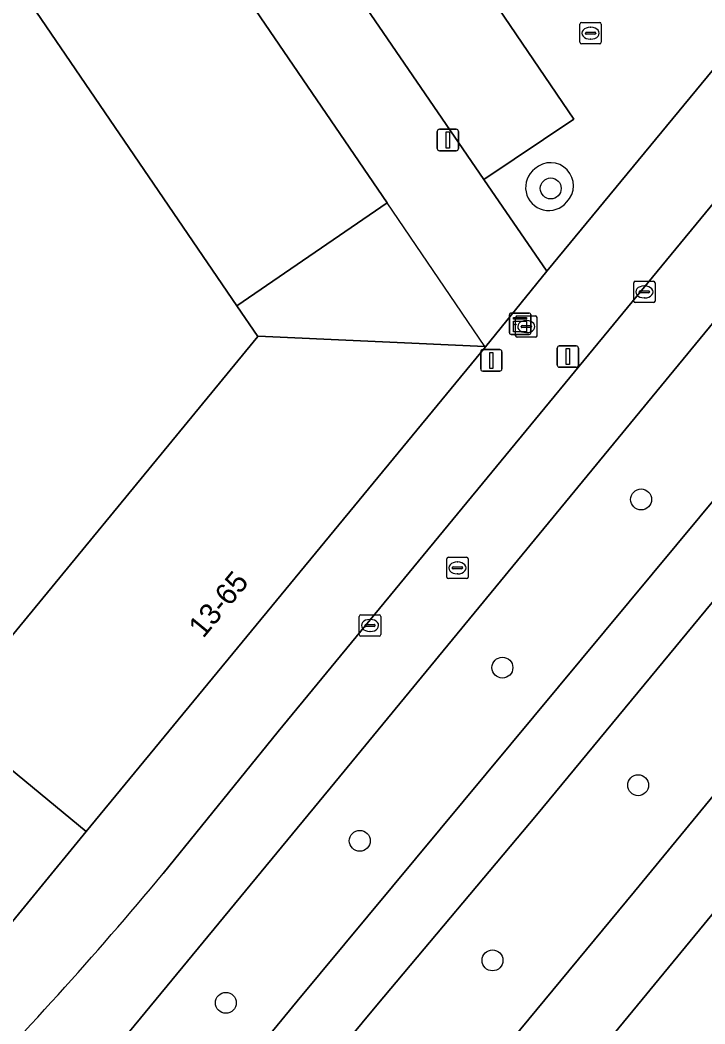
# Model space of a CAD drawing. Extents: x 155275 to 156265, y 382654 to 383635.
# Drawn here: x 155494.66 to 155526.68, y 382897.33 to 382944.27 of the extents above; entities that cross this region are included whole.
import ezdxf

# ---------------------------------------------------------------- set-up
doc = ezdxf.new("R2010")
doc.units = 0
for name, color, linetype in [('IMGEO_Berm_groen', 7, 'Continuous'), ('IMGEO_Boom', 7, 'Continuous'), ('IMGEO_Brandkraan', 7, 'Continuous'), ('IMGEO_Erf', 7, 'Continuous'), ('IMGEO_Fietspad_gesloten', 7, 'Continuous'), ('IMGEO_Groenvoorziening', 7, 'Continuous'), ('IMGEO_Kast', 7, 'Continuous'), ('IMGEO_Kolk', 7, 'Continuous'), ('IMGEO_Lichtmast', 7, 'Continuous'), ('IMGEO_Pand', 7, 'Continuous'), ('IMGEO_Pand_nummerreeks', 7, 'Continuous'), ('IMGEO_Pand_overbouw', 7, 'Continuous'), ('IMGEO_Parkeervlak_open', 7, 'Continuous'), ('IMGEO_Rijbaan_lokaal_gesloten', 7, 'Continuous'), ('IMGEO_Rijbaan_lokaal_open', 7, 'Continuous'), ('IMGEO_Rioolput', 7, 'Continuous'), ('IMGEO_Voetpad_open', 7, 'Continuous')]:
    doc.layers.add(name, color=color, linetype=linetype)

msp = doc.modelspace()

# ---------------------------------------------------------------- linework, layer by layer
at = {"layer": 'IMGEO_Berm_groen'}
for points in [[(155575.161, 382975.555), (155545.301, 382939.168), (155518.802, 382907.088), (155511.334, 382898.215), (155497.335, 382881.332), (155496.67, 382880.437)], [(155563.942, 382974.963), (155562.068, 382972.685), (155509.377, 382908.625), (155490.162, 382885.345)], [(155500.998, 382876.481), (155523.385, 382903.532), (155571.314, 382961.825)], [(155494.374, 382882.291), (155507.607, 382898.405), (155528.673, 382923.729), (155548.966, 382948.356)]]:
    msp.add_lwpolyline(points, dxfattribs=at)
at = {"layer": 'IMGEO_Boom'}
for centre in [(155519.471, 382936.401), (155523.696, 382921.858), (155517.211, 382913.994), (155523.557, 382908.496), (155510.542, 382905.897), (155516.747, 382900.306), (155504.28, 382898.32)]:
    msp.add_circle(centre, 0.489, dxfattribs=at)
at = {"layer": 'IMGEO_Brandkraan'}
for p, q in [((155517.827, 382929.516), (155517.827, 382930.368)), ((155517.902, 382930.442), (155518.754, 382930.442)), ((155518.315, 382930.222), (155518.34, 382930.222)), ((155518.828, 382930.368), (155518.828, 382929.516)), ((155518.086, 382929.936), (155518.086, 382929.948)), ((155518.524, 382929.899), (155518.126, 382929.899)), ((155518.129, 382929.985), (155518.527, 382929.985)), ((155518.338, 382929.662), (155518.313, 382929.662)), ((155518.57, 382929.948), (155518.57, 382929.936)), ((155518.754, 382929.442), (155517.902, 382929.442))]:
    msp.add_line(p, q, dxfattribs=at)
for points in [[(155517.827, 382929.516), (155517.827, 382930.368)], [(155517.902, 382930.442), (155518.754, 382930.442)], [(155518.828, 382930.368), (155518.828, 382929.516)], [(155518.754, 382929.442), (155517.902, 382929.442)]]:
    msp.add_lwpolyline(points, dxfattribs=at)
for centre, radius, start, end in [((155517.904, 382930.366), 0.0765, 91.552, 178.448), ((155517.904, 382930.366), 0.0765, 91.552, 178.448), ((155518.752, 382930.366), 0.0765, 1.552, 88.448), ((155518.752, 382930.366), 0.0765, 1.552, 88.448), ((155518.126, 382929.945), 0.0403, 85.8775, 175.7526), ((155518.123, 382929.935), 0.0366, 178.938, 274.7102), ((155518.527, 382929.942), 0.043, 264.8664, 352.4533), ((155518.531, 382929.947), 0.0386, 1.7309, 96.639), ((155517.904, 382929.518), 0.0765, 181.552, 268.448), ((155517.904, 382929.518), 0.0765, 181.552, 268.448), ((155518.752, 382929.518), 0.0765, 271.552, 358.448), ((155518.752, 382929.518), 0.0765, 271.552, 358.448)]:
    msp.add_arc(centre, radius, start, end, dxfattribs=at)
for centre, major_axis, ratio, start_param, end_param in [((155518.314, 382929.942), (-0.387, 0.002), 0.722429, 4.712389, 7.853982), ((155518.339, 382929.942), (-0.39, 0.002), 0.717154, 1.570796, 4.712389)]:
    msp.add_ellipse(centre, major_axis=major_axis, ratio=ratio, start_param=start_param, end_param=end_param, dxfattribs=at)
at = {"layer": 'IMGEO_Erf'}
msp.add_lwpolyline([(155493.818, 382947.008), (155480.587, 382937.595), (155473.132, 382932.509), (155473.073, 382932.596), (155471.827, 382931.745), (155493.084, 382900.658), (155497.755, 382906.335), (155491.194, 382911.739), (155505.778, 382929.47), (155504.79, 382930.919)], close=True, dxfattribs=at)
at = {"layer": 'IMGEO_Fietspad_gesloten'}
for points in [[(155575.161, 382975.555), (155572.789, 382977.41), (155548.966, 382948.356), (155528.673, 382923.729), (155507.607, 382898.405), (155494.374, 382882.291), (155493.817, 382881.613)], [(155496.244, 382879.863), (155496.67, 382880.437), (155497.335, 382881.332), (155511.334, 382898.215), (155518.802, 382907.088), (155545.301, 382939.168), (155575.161, 382975.555)]]:
    msp.add_lwpolyline(points, dxfattribs=at)
at = {"layer": 'IMGEO_Groenvoorziening'}
for centre, radius, start, end in [((155519.458, 382936.528), 1.076, 315.0239, 132.6793), ((155519.379, 382936.453), 1.084, 126.9327, 320.7705)]:
    msp.add_arc(centre, radius, start, end, dxfattribs=at)
at = {"layer": 'IMGEO_Kast'}
for p, q in [((155517.537, 382929.651), (155517.537, 382930.492)), ((155517.537, 382930.492), (155517.537, 382929.651)), ((155517.612, 382930.576), (155518.453, 382930.576)), ((155518.453, 382930.576), (155517.612, 382930.576)), ((155518.537, 382930.501), (155518.537, 382929.66)), ((155518.537, 382929.66), (155518.537, 382930.501)), ((155518.462, 382929.576), (155517.621, 382929.576)), ((155517.621, 382929.576), (155518.462, 382929.576))]:
    msp.add_line(p, q, dxfattribs=at)
for points in [[(155517.732, 382930.366), (155518.332, 382930.366), (155518.332, 382930.281), (155517.732, 382930.281), (155517.732, 382930.366)], [(155517.732, 382930.191), (155518.332, 382930.191), (155518.332, 382929.702), (155517.732, 382929.702), (155517.732, 382930.191)]]:
    msp.add_lwpolyline(points, dxfattribs=at)
msp.add_circle((155517.816, 382930.04), 0.0377, dxfattribs=at)
for centre, start, end in [((155517.615, 382930.498), 92.4484, 184.2845), ((155517.615, 382930.498), 92.4484, 184.2845), ((155518.459, 382930.498), 2.4484, 94.2845), ((155518.459, 382930.498), 2.4484, 94.2845), ((155517.615, 382929.654), 182.4484, 274.2845), ((155517.615, 382929.654), 182.4484, 274.2845), ((155518.459, 382929.654), 272.4484, 4.2845), ((155518.459, 382929.654), 272.4484, 4.2845)]:
    msp.add_arc(centre, 0.0779, start, end, dxfattribs=at)
at = {"layer": 'IMGEO_Kolk'}
for p, q in [((155520.907, 382944.159), (155521.759, 382944.159)), ((155520.832, 382943.233), (155520.832, 382944.085)), ((155521.091, 382943.653), (155521.091, 382943.665)), ((155521.134, 382943.702), (155521.532, 382943.702)), ((155521.32, 382943.939), (155521.345, 382943.939)), ((155521.575, 382943.665), (155521.575, 382943.653)), ((155521.833, 382944.085), (155521.833, 382943.233)), ((155521.529, 382943.616), (155521.131, 382943.616)), ((155521.343, 382943.379), (155521.318, 382943.379)), ((155521.759, 382943.159), (155520.907, 382943.159)), ((155523.35, 382931.137), (155523.35, 382931.989)), ((155523.425, 382932.063), (155524.277, 382932.063)), ((155524.351, 382931.989), (155524.351, 382931.137)), ((155523.609, 382931.557), (155523.609, 382931.569)), ((155524.047, 382931.52), (155523.649, 382931.52)), ((155523.652, 382931.606), (155524.05, 382931.606)), ((155523.838, 382931.843), (155523.863, 382931.843)), ((155524.093, 382931.569), (155524.093, 382931.557)), ((155524.277, 382931.063), (155523.425, 382931.063)), ((155523.861, 382931.283), (155523.836, 382931.283)), ((155510.595, 382916.465), (155511.447, 382916.465)), ((155510.52, 382915.539), (155510.52, 382916.391)), ((155510.779, 382915.959), (155510.779, 382915.971)), ((155510.822, 382916.008), (155511.22, 382916.008)), ((155511.008, 382916.245), (155511.033, 382916.245)), ((155511.263, 382915.971), (155511.263, 382915.959)), ((155511.521, 382916.391), (155511.521, 382915.539)), ((155511.217, 382915.922), (155510.819, 382915.922)), ((155511.031, 382915.685), (155511.006, 382915.685)), ((155511.447, 382915.465), (155510.595, 382915.465))]:
    msp.add_line(p, q, dxfattribs=at)
for points in [[(155520.907, 382944.159), (155521.759, 382944.159)], [(155520.832, 382943.233), (155520.832, 382944.085)], [(155521.833, 382944.085), (155521.833, 382943.233)], [(155521.759, 382943.159), (155520.907, 382943.159)], [(155523.35, 382931.137), (155523.35, 382931.989)], [(155523.425, 382932.063), (155524.277, 382932.063)], [(155524.351, 382931.989), (155524.351, 382931.137)], [(155524.277, 382931.063), (155523.425, 382931.063)], [(155510.595, 382916.465), (155511.447, 382916.465)], [(155510.52, 382915.539), (155510.52, 382916.391)], [(155511.521, 382916.391), (155511.521, 382915.539)], [(155511.447, 382915.465), (155510.595, 382915.465)]]:
    msp.add_lwpolyline(points, dxfattribs=at)
for centre, radius, start, end in [((155520.909, 382944.083), 0.0765, 91.552, 178.448), ((155520.909, 382944.083), 0.0765, 91.552, 178.448), ((155521.757, 382944.083), 0.0765, 1.552, 88.448), ((155521.757, 382944.083), 0.0765, 1.552, 88.448), ((155521.131, 382943.662), 0.0403, 85.8775, 175.7526), ((155521.128, 382943.652), 0.0366, 178.938, 274.7102), ((155521.532, 382943.659), 0.043, 264.8664, 352.4533), ((155521.536, 382943.664), 0.0386, 1.7309, 96.639), ((155520.909, 382943.235), 0.0765, 181.552, 268.448), ((155520.909, 382943.235), 0.0765, 181.552, 268.448), ((155521.757, 382943.235), 0.0765, 271.552, 358.448), ((155521.757, 382943.235), 0.0765, 271.552, 358.448), ((155523.427, 382931.987), 0.0765, 91.552, 178.448), ((155523.427, 382931.987), 0.0765, 91.552, 178.448), ((155524.275, 382931.987), 0.0765, 1.552, 88.448), ((155524.275, 382931.987), 0.0765, 1.552, 88.448), ((155523.649, 382931.566), 0.0403, 85.8775, 175.7526), ((155523.646, 382931.556), 0.0366, 178.938, 274.7102), ((155524.05, 382931.563), 0.043, 264.8664, 352.4533), ((155524.054, 382931.568), 0.0386, 1.7309, 96.639), ((155523.427, 382931.139), 0.0765, 181.552, 268.448), ((155523.427, 382931.139), 0.0765, 181.552, 268.448), ((155524.275, 382931.139), 0.0765, 271.552, 358.448), ((155524.275, 382931.139), 0.0765, 271.552, 358.448), ((155510.597, 382916.389), 0.0765, 91.552, 178.448), ((155510.597, 382916.389), 0.0765, 91.552, 178.448), ((155511.445, 382916.389), 0.0765, 1.552, 88.448), ((155511.445, 382916.389), 0.0765, 1.552, 88.448), ((155510.819, 382915.968), 0.0403, 85.8775, 175.7526), ((155510.816, 382915.958), 0.0366, 178.938, 274.7102), ((155511.22, 382915.965), 0.043, 264.8664, 352.4533), ((155511.224, 382915.97), 0.0386, 1.7309, 96.639), ((155510.597, 382915.541), 0.0765, 181.552, 268.448), ((155510.597, 382915.541), 0.0765, 181.552, 268.448), ((155511.445, 382915.541), 0.0765, 271.552, 358.448), ((155511.445, 382915.541), 0.0765, 271.552, 358.448)]:
    msp.add_arc(centre, radius, start, end, dxfattribs=at)
for centre, major_axis, ratio, start_param, end_param in [((155521.319, 382943.659), (-0.387, 0.002), 0.722429, 4.712389, 7.853982), ((155521.344, 382943.659), (-0.39, 0.002), 0.717154, 1.570796, 4.712389), ((155523.837, 382931.563), (-0.387, 0.002), 0.722429, 4.712389, 7.853982), ((155523.862, 382931.563), (-0.39, 0.002), 0.717154, 1.570796, 4.712389), ((155511.007, 382915.965), (-0.387, 0.002), 0.722429, 4.712389, 7.853982), ((155511.032, 382915.965), (-0.39, 0.002), 0.717154, 1.570796, 4.712389)]:
    msp.add_ellipse(centre, major_axis=major_axis, ratio=ratio, start_param=start_param, end_param=end_param, dxfattribs=at)
at = {"layer": 'IMGEO_Lichtmast'}
for p, q in [((155514.162, 382938.265), (155514.162, 382939.065)), ((155514.162, 382939.065), (155514.162, 382938.265)), ((155514.262, 382939.165), (155515.052, 382939.165)), ((155515.052, 382939.165), (155514.262, 382939.165)), ((155515.152, 382939.065), (155515.152, 382938.265)), ((155515.152, 382938.265), (155515.152, 382939.065)), ((155515.052, 382938.165), (155514.262, 382938.165)), ((155514.262, 382938.165), (155515.052, 382938.165)), ((155516.195, 382927.962), (155516.195, 382928.762)), ((155516.195, 382928.762), (155516.195, 382927.962)), ((155516.295, 382928.862), (155517.085, 382928.862)), ((155517.085, 382928.862), (155516.295, 382928.862)), ((155517.185, 382928.762), (155517.185, 382927.962)), ((155517.185, 382927.962), (155517.185, 382928.762)), ((155519.771, 382928.139), (155519.771, 382928.939)), ((155519.771, 382928.939), (155519.771, 382928.139)), ((155519.871, 382929.039), (155520.661, 382929.039)), ((155520.661, 382929.039), (155519.871, 382929.039)), ((155520.761, 382928.939), (155520.761, 382928.139)), ((155520.761, 382928.139), (155520.761, 382928.939)), ((155517.085, 382927.862), (155516.295, 382927.862)), ((155516.295, 382927.862), (155517.085, 382927.862)), ((155520.661, 382928.039), (155519.871, 382928.039)), ((155519.871, 382928.039), (155520.661, 382928.039))]:
    msp.add_line(p, q, dxfattribs=at)
for points in [[(155514.582, 382939.04), (155514.732, 382939.04), (155514.732, 382938.29), (155514.582, 382938.29), (155514.582, 382939.04)], [(155516.615, 382928.737), (155516.765, 382928.737), (155516.765, 382927.987), (155516.615, 382927.987), (155516.615, 382928.737)], [(155520.191, 382928.914), (155520.341, 382928.914), (155520.341, 382928.164), (155520.191, 382928.164), (155520.191, 382928.914)]]:
    msp.add_lwpolyline(points, dxfattribs=at)
for centre, start, end in [((155514.262, 382939.065), 90, 180), ((155514.262, 382939.065), 90, 180), ((155515.052, 382939.065), 0, 90), ((155515.052, 382939.065), 360, 90), ((155514.262, 382938.265), 180, 270), ((155514.262, 382938.265), 180, 270), ((155515.052, 382938.265), 270, 0), ((155515.052, 382938.265), 270, 0), ((155516.295, 382928.762), 90, 180), ((155516.295, 382928.762), 90, 180), ((155517.085, 382928.762), 0, 90), ((155517.085, 382928.762), 360, 90), ((155519.871, 382928.939), 90, 180), ((155519.871, 382928.939), 90, 180), ((155520.661, 382928.939), 0, 90), ((155520.661, 382928.939), 360, 90), ((155516.295, 382927.962), 180, 270), ((155516.295, 382927.962), 180, 270), ((155517.085, 382927.962), 270, 0), ((155517.085, 382927.962), 270, 0), ((155519.871, 382928.139), 180, 270), ((155519.871, 382928.139), 180, 270), ((155520.661, 382928.139), 270, 0), ((155520.661, 382928.139), 270, 0)]:
    msp.add_arc(centre, 0.1, start, end, dxfattribs=at)
at = {"layer": 'IMGEO_Pand'}
for points in [[(155500.853, 382951.806), (155493.818, 382947.008), (155504.79, 382930.919), (155511.816, 382935.729)], [(155516.414, 382928.987), (155516.393, 382929.017), (155505.793, 382929.487), (155505.778, 382929.47), (155491.194, 382911.739), (155497.755, 382906.335)]]:
    msp.add_lwpolyline(points, close=True, dxfattribs=at)
at = {"layer": 'IMGEO_Pand_overbouw'}
msp.add_lwpolyline([(155505.778, 382929.47), (155505.793, 382929.487), (155516.393, 382929.017), (155511.816, 382935.729), (155504.79, 382930.919)], close=True, dxfattribs=at)
at = {"layer": 'IMGEO_Parkeervlak_open'}
msp.add_lwpolyline([(155513.542, 382949.975), (155509.296, 382947.12), (155516.342, 382936.813), (155520.558, 382939.645)], close=True, dxfattribs=at)
at = {"layer": 'IMGEO_Rijbaan_lokaal_gesloten'}
for points in [[(155562.068, 382972.685), (155559.373, 382974.92), (155506.73, 382911.007), (155501.355, 382904.375)], [(155487.992, 382882.715), (155490.162, 382885.345), (155509.377, 382908.625), (155562.068, 382972.685)], [(155554.945, 382936.396), (155561.379, 382944.218), (155572.075, 382957.22), (155574.016, 382959.595), (155571.314, 382961.825), (155523.385, 382903.532), (155500.998, 382876.481), (155498.817, 382873.804)], [(155500.599, 382870.406), (155503.043, 382873.39), (155518.138, 382891.696), (155518.222, 382891.797), (155521.205, 382895.388), (155524.977, 382899.965), (155554.945, 382936.396)]]:
    msp.add_lwpolyline(points, dxfattribs=at)
msp.add_arc((155362.899, 383019.401), 180.003, 315.4978, 320.28114, dxfattribs=at)
at = {"layer": 'IMGEO_Rijbaan_lokaal_open'}
msp.add_lwpolyline([(155530.534, 382968.579), (155534.684, 382971.375), (155533.275, 382973.429), (155529.168, 382970.601), (155524.892, 382976.81), (155529.002, 382979.675), (155528.298, 382980.623), (155508.702, 382967.113), (155506.132, 382965.342), (155499.817, 382960.988), (155500.578, 382959.929), (155504.772, 382962.809), (155512.16, 382951.945), (155511.413, 382951.441), (155510.734, 382950.984), (155507.959, 382949.114), (155509.296, 382947.12), (155513.542, 382949.975), (155520.558, 382939.645), (155516.342, 382936.813), (155519.289, 382932.53), (155542.339, 382960.486), (155538.947, 382965.149), (155534.806, 382962.333)], close=True, dxfattribs=at)
for centre, radius, start, end in [((155519.458, 382936.528), 1.076, 315.0239, 132.6793), ((155519.379, 382936.453), 1.084, 126.9327, 320.7705)]:
    msp.add_arc(centre, radius, start, end, dxfattribs=at)
at = {"layer": 'IMGEO_Rioolput'}
for p, q in [((155514.609, 382918.232), (155514.609, 382919.084)), ((155514.684, 382919.158), (155515.536, 382919.158)), ((155515.097, 382918.938), (155515.122, 382918.938)), ((155515.61, 382919.084), (155515.61, 382918.232)), ((155514.868, 382918.652), (155514.868, 382918.664)), ((155515.306, 382918.615), (155514.908, 382918.615)), ((155514.911, 382918.701), (155515.309, 382918.701)), ((155515.12, 382918.378), (155515.095, 382918.378)), ((155515.352, 382918.664), (155515.352, 382918.652)), ((155515.536, 382918.158), (155514.684, 382918.158))]:
    msp.add_line(p, q, dxfattribs=at)
for points in [[(155514.609, 382918.232), (155514.609, 382919.084)], [(155514.684, 382919.158), (155515.536, 382919.158)], [(155515.61, 382919.084), (155515.61, 382918.232)], [(155515.536, 382918.158), (155514.684, 382918.158)]]:
    msp.add_lwpolyline(points, dxfattribs=at)
for centre, radius, start, end in [((155514.686, 382919.082), 0.0765, 91.552, 178.448), ((155514.686, 382919.082), 0.0765, 91.552, 178.448), ((155515.534, 382919.082), 0.0765, 1.552, 88.448), ((155515.534, 382919.082), 0.0765, 1.552, 88.448), ((155514.908, 382918.661), 0.0403, 85.8775, 175.7526), ((155514.905, 382918.651), 0.0366, 178.938, 274.7102), ((155515.309, 382918.658), 0.043, 264.8664, 352.4533), ((155515.313, 382918.663), 0.0386, 1.7309, 96.639), ((155514.686, 382918.234), 0.0765, 181.552, 268.448), ((155514.686, 382918.234), 0.0765, 181.552, 268.448), ((155515.534, 382918.234), 0.0765, 271.552, 358.448), ((155515.534, 382918.234), 0.0765, 271.552, 358.448)]:
    msp.add_arc(centre, radius, start, end, dxfattribs=at)
for centre, major_axis, ratio, start_param, end_param in [((155515.096, 382918.658), (-0.387, 0.002), 0.722429, 4.712389, 7.853982), ((155515.121, 382918.658), (-0.39, 0.002), 0.717154, 1.570796, 4.712389)]:
    msp.add_ellipse(centre, major_axis=major_axis, ratio=ratio, start_param=start_param, end_param=end_param, dxfattribs=at)
at = {"layer": 'IMGEO_Voetpad_open'}
for points in [[(155565.506, 382988.657), (155562.024, 382984.409), (155560.718, 382982.8), (155559.286, 382981.036), (155559.216, 382980.95), (155556.539, 382977.694), (155551.924, 382972.117), (155545.952, 382964.868), (155542.339, 382960.486), (155519.289, 382932.53), (155516.414, 382928.987), (155497.755, 382906.335), (155493.084, 382900.658), (155487.457, 382893.827), (155486.483, 382892.646), (155485.973, 382892.026), (155484.389, 382890.104), (155483.002, 382888.419)], [(155501.355, 382904.375), (155506.73, 382911.007), (155559.373, 382974.92)], [(155493.818, 382947.008), (155500.853, 382951.806), (155511.816, 382935.729), (155504.79, 382930.919), (155505.778, 382929.47), (155505.793, 382929.487), (155516.393, 382929.017), (155516.414, 382928.987), (155519.289, 382932.53), (155516.342, 382936.813), (155509.296, 382947.12), (155507.959, 382949.114), (155500.578, 382959.929), (155499.817, 382960.988), (155492.631, 382956.034)], [(155558.839, 382934.901), (155554.945, 382936.396), (155524.977, 382899.965), (155521.205, 382895.388), (155518.222, 382891.797), (155518.138, 382891.696)]]:
    msp.add_lwpolyline(points, dxfattribs=at)
msp.add_arc((155362.899, 383019.401), 180.003, 315.4978, 320.28114, dxfattribs=at)

# ---------------------------------------------------------------- texts
at = {"layer": 'IMGEO_Pand_nummerreeks'}
msp.add_text('13-65', height=1, rotation=50.5234, dxfattribs=at).set_placement((155503.222, 382915.331))

doc.saveas('drawing.dxf')
